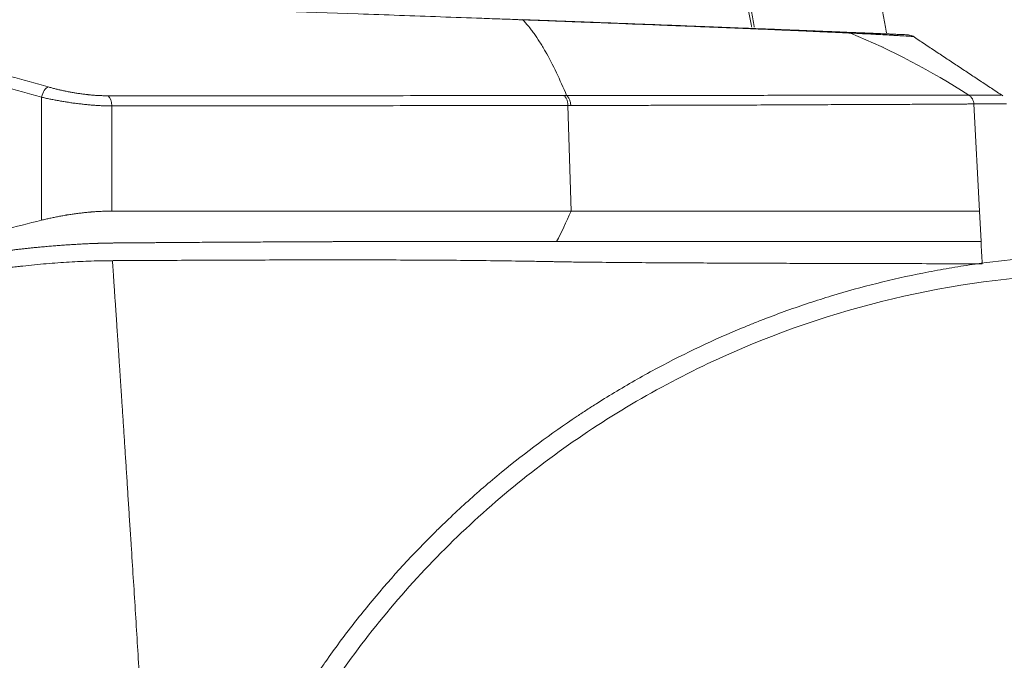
# Model space of a CAD drawing. Header units: millimetres. Extents: x 0 to 594, y 0 to 420.
# Tile 646 of 656: x 530 to 543, y 146 to 154. Entities that reach past the tile are written whole.
import ezdxf

# ---------------------------------------------------------------- set-up
doc = ezdxf.new("R2010")
doc.units = ezdxf.units.MM
doc.layers.add('1', color=7, linetype='Continuous', true_color=0xffffff)
doc.styles.add('Arial Unicode MS', font='txt')
doc.dimstyles.get("Standard").update_dxf_attribs({"dimtxt": 0.18, "dimasz": 0.18, "dimexe": 0.18, "dimexo": 0.0625, "dimgap": 0.09, "dimtad": 0, "dimtih": 1, "dimtoh": 1, "dimdec": 4, "dimzin": 0, "dimdsep": 46, "dimtxsty": 'Standard', "dimcen": 0.09, "dimadec": 0, "dimazin": 0, "dimtfac": 1, "dimtdec": 4, "dimtofl": 0, "dimtmove": 0, "dimatfit": 3, "dimfxl": 0, "dimtolj": 1, "dimtzin": 0, "dimarcsym": 0})

# ---------------------------------------------------------------- blocks, each defined once
blk = doc.blocks.new('_U6')
at = {"layer": '1', "color": 18, "lineweight": 13}
for p, q in [((446.313, 126.736), (446.313, 199.74)), ((549.313, 126.736), (549.313, 199.74)), ((446.313, 197.74), (549.313, 197.74))]:
    blk.add_line(p, q, dxfattribs=at)
at = {"layer": '1', "color": 18}
for points in [[(446.313, 197.74), (449.813, 198.678), (449.813, 196.802)], [(549.313, 197.74), (545.813, 196.802), (545.813, 198.678)]]:
    blk.add_solid(points, dxfattribs=at)
at = {"layer": '1', "color": 18, "linetype": 'Continuous', "lineweight": 13, "char_height": 2.5, "attachment_point": 7, "line_spacing_factor": 1.047437, "style": 'Arial Unicode MS'}
for s, insert in [('\\fArial Unicode MS|b0|i0;\\W1.0000;2.1', (495.643, 203.405)), ('\\fArial Unicode MS|b0|i0;\\W1.0000; DEFLATED TUBES WIDTH', (476.111, 198.362))]:
    blk.add_mtext(s, dxfattribs=dict(at, insert=insert))

msp = doc.modelspace()

# ---------------------------------------------------------------- linework, layer by layer
at = {"layer": '1', "color": 155, "linetype": 'Continuous', "lineweight": 13}
for p, q in [((541.099, 153.818), (541.097, 153.818)), ((536.951, 151.637), (536.91, 153.041)), ((542.379, 151.637), (542.305, 153.061)), ((542.379, 151.637), (542.4, 151.232))]:
    msp.add_line(p, q, dxfattribs=at)
at = {"layer": '1', "color": 155, "linetype": 'Continuous', "lineweight": 18}
for p, q in [((541.098, 153.818), (541.099, 153.818)), ((542.675, 153.18), (542.675, 153.18))]:
    msp.add_line(p, q, dxfattribs=at)
msp.add_ellipse((541.418, 153.831), major_axis=(0.006, 0.15), ratio=0.999978, start_param=5.890682, end_param=6.3152, dxfattribs=at)
at = {"layer": '1', "color": 155, "linetype": 'Continuous', "lineweight": 13}
for centre, major_axis, ratio, start_param, end_param in [((529.983, 153.144), (-0.041, -0.144), 0.460601, 3.439034, 4.78912), ((530.778, 153.027), (0, -0.15), 0.472465, 1.622759, 2.825058)]:
    msp.add_ellipse(centre, major_axis=major_axis, ratio=ratio, start_param=start_param, end_param=end_param, dxfattribs=at)
for points, knots in [([(539.368, 157.547), (539.668, 157.362), (539.959, 157.18), (540.384, 156.91), (540.523, 156.821), (540.798, 156.645), (540.934, 156.557), (541.334, 156.297), (541.592, 156.126), (542.093, 155.791), (542.335, 155.627), (542.804, 155.305), (543.031, 155.147), (543.469, 154.839), (543.892, 154.538), (544.482, 154.106), (544.847, 153.833), (545.023, 153.7)], [0, 0, 0, 0, 0.125, 0.125, 0.1875, 0.1875, 0.25, 0.25, 0.375, 0.375, 0.5, 0.5, 0.625, 0.625, 0.75, 0.875, 1, 1, 1, 1]), ([(536.893, 153.173), (536.848, 153.28), (536.754, 153.493), (536.634, 153.723), (536.534, 153.888), (536.472, 153.981), (536.428, 154.041), (536.406, 154.069), (536.394, 154.085), (536.363, 154.123), (536.335, 154.154), (536.311, 154.18)], [0, 0, 0, 0, 0.231754, 0.488686, 0.617152, 0.745618, 0.809851, 0.841967, 0.858025, 0.874084, 1, 1, 1, 1]), ([(540.615, 154.015), (540.623, 154.014), (540.632, 154.013), (540.649, 154.009), (540.657, 154.007), (540.665, 154.003)], [0, 0, 0, 0, 0.5, 0.5, 1, 1, 1, 1]), ([(527.978, 153.791), (528.146, 153.755), (528.314, 153.718), (528.651, 153.64), (528.819, 153.6), (529.157, 153.516), (529.326, 153.473), (529.664, 153.383), (529.834, 153.336), (530.003, 153.287)], [0, 0, 0, 0, 0.25, 0.25, 0.5, 0.5, 0.75, 0.75, 1, 1, 1, 1]), ([(527.889, 153.653), (528.057, 153.617), (528.225, 153.58), (528.562, 153.503), (528.73, 153.462), (529.068, 153.379), (529.237, 153.336), (529.575, 153.246), (529.745, 153.2), (529.914, 153.152)], [0, 0, 0, 0, 0.25, 0.25, 0.5, 0.5, 0.75, 0.75, 1, 1, 1, 1]), ([(530.003, 153.287), (530.018, 153.283), (530.049, 153.275), (530.096, 153.263), (530.144, 153.251), (530.176, 153.244), (530.209, 153.236), (530.226, 153.233), (530.251, 153.228), (530.26, 153.226), (530.273, 153.224), (530.277, 153.223), (530.286, 153.221), (530.29, 153.22), (530.311, 153.216), (530.346, 153.21), (530.397, 153.202), (530.449, 153.195), (530.484, 153.19), (530.51, 153.187), (530.523, 153.186), (530.536, 153.184), (530.544, 153.184), (530.549, 153.183), (530.57, 153.181), (530.605, 153.178), (530.655, 153.174), (530.704, 153.172), (530.736, 153.171), (530.768, 153.17), (530.784, 153.17), (530.8, 153.17)], [0, 0, 0, 0, 0.0625, 0.125, 0.1875, 0.25, 0.25, 0.3125, 0.3125, 0.34375, 0.34375, 0.359375, 0.359375, 0.375, 0.375, 0.4375, 0.5, 0.5625, 0.625, 0.625, 0.65625, 0.671875, 0.671875, 0.6875, 0.6875, 0.75, 0.8125, 0.875, 0.9375, 0.9375, 1, 1, 1, 1]), ([(529.915, 151.516), (529.915, 151.802), (529.915, 152.087), (529.915, 152.633), (529.914, 152.892), (529.914, 153.152)], [0, 0, 0, 0, 0.524119, 0.524119, 1, 1, 1, 1]), ([(529.914, 153.152), (529.932, 153.148), (529.968, 153.139), (530.023, 153.127), (530.08, 153.116), (530.118, 153.109), (530.157, 153.102), (530.177, 153.098), (530.207, 153.093), (530.217, 153.092), (530.232, 153.089), (530.237, 153.088), (530.247, 153.087), (530.272, 153.083), (530.317, 153.076), (530.378, 153.068), (530.439, 153.061), (530.479, 153.056), (530.51, 153.053), (530.525, 153.052), (530.54, 153.05), (530.548, 153.05), (530.55, 153.049), (530.555, 153.049), (530.578, 153.047), (530.621, 153.044), (530.679, 153.04), (530.737, 153.037), (530.775, 153.036), (530.812, 153.035), (530.83, 153.035), (530.849, 153.035)], [0, 0, 0, 0, 0.0625, 0.125, 0.1875, 0.25, 0.25, 0.3125, 0.3125, 0.34375, 0.34375, 0.359375, 0.359375, 0.375, 0.4375, 0.5, 0.5625, 0.625, 0.625, 0.65625, 0.671875, 0.671875, 0.679688, 0.679688, 0.6875, 0.75, 0.8125, 0.875, 0.9375, 0.9375, 1, 1, 1, 1]), ([(530.8, 153.17), (531.32, 153.17), (531.836, 153.17), (532.861, 153.171), (533.369, 153.171), (534.379, 153.171), (534.88, 153.172), (535.874, 153.172), (536.367, 153.172), (536.856, 153.173)], [0, 0, 0, 0, 0.25, 0.25, 0.5, 0.5, 0.75, 0.75, 1, 1, 1, 1]), ([(536.91, 153.041), (536.91, 153.048), (536.909, 153.055), (536.908, 153.069), (536.907, 153.076), (536.904, 153.09), (536.903, 153.096), (536.899, 153.109), (536.897, 153.115), (536.892, 153.127), (536.889, 153.132), (536.884, 153.142), (536.881, 153.147), (536.874, 153.156), (536.871, 153.16), (536.864, 153.167), (536.86, 153.17), (536.856, 153.173)], [0, 0, 0, 0, 0.125, 0.125, 0.25, 0.25, 0.375, 0.375, 0.5, 0.5, 0.625, 0.625, 0.75, 0.75, 0.875, 0.875, 1, 1, 1, 1]), ([(536.893, 153.173), (536.904, 153.173), (536.916, 153.173), (536.939, 153.173), (536.973, 153.173), (537.053, 153.173), (537.121, 153.173), (537.256, 153.173), (537.435, 153.173), (537.632, 153.174), (537.74, 153.174), (537.773, 153.174), (537.783, 153.174), (537.805, 153.174), (537.858, 153.174), (537.912, 153.174), (538.123, 153.174), (538.288, 153.174), (538.608, 153.175), (538.764, 153.175), (539.066, 153.176), (539.213, 153.176), (539.498, 153.176), (539.636, 153.176), (539.904, 153.177), (540.033, 153.177), (540.22, 153.177), (540.312, 153.177), (540.417, 153.177), (540.468, 153.177), (540.49, 153.178), (540.504, 153.178), (540.512, 153.178), (540.635, 153.178), (540.745, 153.178), (540.903, 153.178), (540.954, 153.178), (541.029, 153.178), (541.06, 153.178), (541.09, 153.178), (541.102, 153.178), (541.109, 153.178), (541.126, 153.178), (541.138, 153.178), (541.245, 153.178), (541.333, 153.179), (541.5, 153.179), (541.577, 153.179), (541.72, 153.179), (541.786, 153.179), (541.907, 153.179), (541.962, 153.179), (542.06, 153.179), (542.104, 153.179), (542.151, 153.179), (542.16, 153.179), (542.171, 153.179), (542.173, 153.179), (542.177, 153.179), (542.183, 153.179), (542.189, 153.179), (542.209, 153.179), (542.223, 153.179), (542.236, 153.179)], [0, 0, 0, 0, 0.003906, 0.003906, 0.007813, 0.015625, 0.03125, 0.03125, 0.0625, 0.09375, 0.101563, 0.101563, 0.105469, 0.105469, 0.109375, 0.125, 0.125, 0.1875, 0.1875, 0.25, 0.25, 0.3125, 0.3125, 0.375, 0.375, 0.4375, 0.4375, 0.46875, 0.484375, 0.492188, 0.496094, 0.496094, 0.5, 0.5, 0.5625, 0.5625, 0.59375, 0.59375, 0.609375, 0.613281, 0.613281, 0.617188, 0.617188, 0.625, 0.625, 0.6875, 0.6875, 0.75, 0.75, 0.8125, 0.8125, 0.875, 0.875, 0.9375, 0.9375, 0.953125, 0.953125, 0.957031, 0.957031, 0.960938, 0.96875, 0.96875, 1, 1, 1, 1]), ([(536.893, 153.173), (536.897, 153.17), (536.9, 153.167), (536.907, 153.16), (536.911, 153.156), (536.917, 153.147), (536.92, 153.142), (536.926, 153.132), (536.928, 153.127), (536.933, 153.115), (536.935, 153.109), (536.939, 153.096), (536.941, 153.09), (536.944, 153.076), (536.945, 153.069), (536.946, 153.055), (536.947, 153.048), (536.947, 153.041)], [0, 0, 0, 0, 0.125, 0.125, 0.25, 0.25, 0.375, 0.375, 0.5, 0.5, 0.625, 0.625, 0.75, 0.75, 0.875, 0.875, 1, 1, 1, 1]), ([(542.305, 153.061), (542.304, 153.073), (542.302, 153.084), (542.295, 153.107), (542.291, 153.118), (542.279, 153.139), (542.272, 153.148), (542.255, 153.165), (542.246, 153.173), (542.236, 153.179)], [0, 0, 0, 0, 0.25, 0.25, 0.5, 0.5, 0.75, 0.75, 1, 1, 1, 1]), ([(530.848, 151.637), (530.848, 151.883), (530.848, 152.128), (530.849, 152.594), (530.849, 152.814), (530.849, 153.035)], [0, 0, 0, 0, 0.526511, 0.526511, 1, 1, 1, 1]), ([(530.849, 153.035), (531.369, 153.035), (531.886, 153.036), (532.912, 153.037), (533.93, 153.038), (534.932, 153.039), (535.927, 153.04), (536.42, 153.04), (536.91, 153.041)], [0, 0, 0, 0, 0.25, 0.25, 0.5, 0.75, 0.75, 1, 1, 1, 1]), ([(536.947, 153.041), (537.132, 153.041), (537.313, 153.041), (537.58, 153.042), (537.668, 153.042), (537.776, 153.043), (537.798, 153.043), (537.831, 153.043), (537.841, 153.043), (537.863, 153.043), (537.917, 153.043), (537.97, 153.043), (538.183, 153.044), (538.348, 153.044), (538.669, 153.045), (538.826, 153.046), (539.129, 153.047), (539.277, 153.047), (539.563, 153.048), (539.701, 153.049), (539.969, 153.05), (540.099, 153.05), (540.287, 153.051), (540.348, 153.052), (540.438, 153.052), (540.483, 153.052), (540.535, 153.052), (540.557, 153.052), (540.571, 153.053), (540.578, 153.053), (540.702, 153.053), (540.812, 153.054), (540.97, 153.054), (541.022, 153.055), (541.097, 153.055), (541.128, 153.055), (541.158, 153.055), (541.17, 153.055), (541.176, 153.055), (541.194, 153.055), (541.206, 153.055), (541.312, 153.056), (541.401, 153.056), (541.567, 153.057), (541.645, 153.058), (541.788, 153.059), (541.854, 153.059), (541.975, 153.059), (542.03, 153.06), (542.128, 153.06), (542.172, 153.06), (542.219, 153.061), (542.228, 153.061), (542.239, 153.061), (542.241, 153.061), (542.245, 153.061), (542.251, 153.061), (542.274, 153.061), (542.292, 153.061), (542.305, 153.061)], [0, 0, 0, 0, 0.0625, 0.0625, 0.09375, 0.09375, 0.101562, 0.101562, 0.105469, 0.105469, 0.109375, 0.125, 0.125, 0.1875, 0.1875, 0.25, 0.25, 0.3125, 0.3125, 0.375, 0.375, 0.4375, 0.4375, 0.46875, 0.46875, 0.484375, 0.492188, 0.496094, 0.496094, 0.5, 0.5, 0.5625, 0.5625, 0.59375, 0.59375, 0.609375, 0.613281, 0.613281, 0.617188, 0.617188, 0.625, 0.625, 0.6875, 0.6875, 0.75, 0.75, 0.8125, 0.8125, 0.875, 0.875, 0.9375, 0.9375, 0.953125, 0.953125, 0.957031, 0.957031, 0.960938, 0.96875, 1, 1, 1, 1]), ([(542.305, 153.061), (542.377, 153.061), (542.44, 153.061), (542.521, 153.062), (542.546, 153.062), (542.58, 153.062), (542.596, 153.062), (542.611, 153.062), (542.621, 153.062), (542.625, 153.062), (542.666, 153.063), (542.693, 153.063), (542.729, 153.064), (542.738, 153.065), (542.738, 153.065)], [0, 0, 0, 0, 0.25, 0.25, 0.375, 0.375, 0.4375, 0.46875, 0.46875, 0.5, 0.5, 0.75, 0.75, 1, 1, 1, 1]), ([(530.857, 150.978), (530.834, 150.978), (530.811, 150.978), (530.765, 150.978), (530.742, 150.977), (530.672, 150.976), (530.624, 150.975), (530.528, 150.971), (530.48, 150.969), (530.381, 150.965), (530.332, 150.962), (530.232, 150.956), (530.182, 150.953), (530.08, 150.946), (530.029, 150.942), (529.926, 150.933), (529.874, 150.928), (529.77, 150.918), (529.717, 150.913), (529.665, 150.907), (529.665, 150.907), (529.665, 150.907), (529.664, 150.907), (529.664, 150.907), (529.664, 150.907), (529.663, 150.907), (529.662, 150.907), (529.658, 150.906), (529.652, 150.906), (529.64, 150.904), (529.615, 150.902), (529.594, 150.899), (529.553, 150.894), (529.525, 150.891), (529.443, 150.881), (529.389, 150.874), (529.284, 150.86), (529.232, 150.853), (529.131, 150.839), (529.082, 150.831), (528.986, 150.816), (528.939, 150.808), (528.847, 150.793), (528.802, 150.785), (528.715, 150.769), (528.673, 150.761), (528.591, 150.745), (528.551, 150.737), (528.512, 150.729)], [0, 0, 0, 0, 0.03125, 0.03125, 0.0625, 0.0625, 0.125, 0.125, 0.1875, 0.1875, 0.25, 0.25, 0.3125, 0.3125, 0.375, 0.375, 0.4375, 0.4375, 0.5, 0.5, 0.500031, 0.500031, 0.500061, 0.500122, 0.500244, 0.500488, 0.500977, 0.501953, 0.503906, 0.507812, 0.515625, 0.53125, 0.53125, 0.5625, 0.5625, 0.625, 0.625, 0.6875, 0.6875, 0.75, 0.75, 0.8125, 0.8125, 0.875, 0.875, 0.9375, 0.9375, 1, 1, 1, 1]), ([(531.529, 140.248), (531.524, 140.346), (531.51, 140.569), (531.49, 140.918), (531.467, 141.297), (531.445, 141.677), (531.422, 142.059), (531.399, 142.441), (531.375, 142.845), (531.349, 143.27), (531.322, 143.714), (531.295, 144.155), (531.268, 144.595), (531.241, 145.033), (531.214, 145.47), (531.187, 145.904), (531.16, 146.336), (531.133, 146.767), (531.112, 147.095), (531.097, 147.323), (531.089, 147.449), (531.081, 147.574), (531.073, 147.697), (531.065, 147.818), (531.058, 147.938), (531.05, 148.057), (531.043, 148.174), (531.035, 148.289), (531.028, 148.403), (531.02, 148.516), (531.013, 148.627), (531.006, 148.736), (530.999, 148.844), (530.992, 148.951), (530.985, 149.056), (530.98, 149.135), (530.976, 149.191), (530.974, 149.222), (530.972, 149.254), (530.97, 149.287), (530.968, 149.32), (530.966, 149.353), (530.963, 149.386), (530.961, 149.421), (530.959, 149.455), (530.957, 149.49), (530.954, 149.525), (530.952, 149.561), (530.949, 149.597), (530.947, 149.634), (530.945, 149.671), (530.942, 149.709), (530.94, 149.746), (530.937, 149.785), (530.935, 149.824), (530.932, 149.863), (530.929, 149.902), (530.927, 149.942), (530.924, 149.983), (530.921, 150.024), (530.918, 150.065), (530.916, 150.107), (530.913, 150.149), (530.91, 150.191), (530.907, 150.234), (530.904, 150.278), (530.901, 150.321), (530.898, 150.366), (530.895, 150.41), (530.892, 150.455), (530.889, 150.501), (530.886, 150.547), (530.883, 150.593), (530.88, 150.64), (530.876, 150.687), (530.873, 150.734), (530.87, 150.782), (530.867, 150.831), (530.863, 150.88), (530.86, 150.929), (530.858, 150.962), (530.857, 150.978)], [0, 0, 0, 0, 0.026717, 0.061394, 0.096221, 0.131198, 0.166325, 0.201604, 0.237033, 0.27822, 0.319283, 0.360223, 0.401041, 0.441738, 0.482315, 0.522773, 0.56311, 0.603326, 0.643421, 0.655379, 0.667199, 0.678881, 0.690424, 0.70183, 0.713098, 0.724227, 0.735219, 0.746072, 0.756788, 0.767365, 0.777804, 0.788105, 0.798268, 0.808293, 0.81818, 0.827928, 0.830863, 0.833838, 0.836854, 0.83991, 0.843006, 0.846143, 0.84932, 0.852538, 0.855795, 0.859093, 0.862432, 0.865811, 0.86923, 0.87269, 0.87619, 0.87973, 0.883311, 0.886932, 0.890594, 0.894296, 0.898038, 0.901821, 0.905644, 0.909508, 0.913412, 0.917356, 0.921341, 0.925367, 0.929432, 0.933539, 0.937686, 0.941873, 0.946101, 0.950369, 0.954678, 0.959028, 0.963418, 0.967848, 0.972319, 0.976831, 0.981384, 0.985977, 0.99061, 0.995285, 1, 1, 1, 1])]:
    msp.add_open_spline(points, degree=3, knots=knots, dxfattribs=at)
at = {"layer": '1', "color": 155, "linetype": 'Continuous', "lineweight": 18}
for points, knots in [([(546.029, 153.409), (545.887, 153.513), (545.626, 153.703), (545.22, 153.993), (544.787, 154.298), (544.275, 154.653), (543.675, 155.061), (542.976, 155.525), (542.244, 156.001), (541.728, 156.326), (541.49, 156.474)], [0, 0, 0, 0, 0.112323, 0.203433, 0.307312, 0.425571, 0.558238, 0.705356, 0.866984, 1, 1, 1, 1]), ([(539.387, 154.081), (539.387, 154.085), (539.374, 154.157), (539.348, 154.293), (539.309, 154.48), (539.269, 154.657), (539.229, 154.823), (539.187, 154.978), (539.145, 155.123), (539.102, 155.257), (539.071, 155.344), (539.054, 155.387), (539.051, 155.397), (539.049, 155.402), (539.043, 155.416), (539.032, 155.444), (539.021, 155.471), (538.998, 155.524), (538.968, 155.59), (538.923, 155.677), (538.877, 155.751), (538.831, 155.814), (538.784, 155.865), (538.737, 155.904), (538.69, 155.93), (538.658, 155.94), (538.634, 155.944), (538.622, 155.945), (538.61, 155.946), (538.604, 155.945), (538.602, 155.945), (538.598, 155.945), (538.596, 155.945), (538.577, 155.943), (538.545, 155.937), (538.497, 155.914), (538.449, 155.879), (538.4, 155.832), (538.368, 155.792), (538.344, 155.759), (538.332, 155.742), (538.32, 155.723), (538.314, 155.714), (538.312, 155.711), (538.308, 155.704), (538.306, 155.701), (538.288, 155.672), (538.256, 155.616), (538.209, 155.521), (538.162, 155.414), (538.116, 155.296), (538.071, 155.166), (538.026, 155.025), (537.996, 154.924), (537.981, 154.872)], [0, 0, 0, 0, 0.001916, 0.034112, 0.066308, 0.098504, 0.130701, 0.162897, 0.195093, 0.22729, 0.259486, 0.26351, 0.26351, 0.267535, 0.267535, 0.275584, 0.291682, 0.291682, 0.323878, 0.356075, 0.388271, 0.420467, 0.452663, 0.48486, 0.517056, 0.549252, 0.549252, 0.56535, 0.573399, 0.573399, 0.577424, 0.577424, 0.581449, 0.581449, 0.613645, 0.645841, 0.678037, 0.710234, 0.74243, 0.74243, 0.758528, 0.766577, 0.766577, 0.770602, 0.770602, 0.774626, 0.774626, 0.806822, 0.839019, 0.871215, 0.903411, 0.935607, 0.967804, 1, 1, 1, 1]), ([(541.143, 154.006), (541.131, 154.073), (541.107, 154.203), (541.07, 154.387), (541.033, 154.562), (540.994, 154.727), (540.955, 154.883), (540.915, 155.028), (540.874, 155.163), (540.847, 155.247), (540.826, 155.307), (540.815, 155.337), (540.803, 155.37), (540.798, 155.384), (540.794, 155.394), (540.792, 155.398), (540.776, 155.439), (540.748, 155.509), (540.704, 155.602), (540.661, 155.684), (540.616, 155.755), (540.572, 155.815), (540.527, 155.864), (540.482, 155.901), (540.437, 155.928), (540.393, 155.942), (540.365, 155.945), (540.352, 155.945)], [0, 0, 0, 0, 0.053046, 0.106092, 0.159139, 0.212185, 0.265231, 0.318277, 0.371323, 0.424369, 0.424369, 0.450893, 0.464154, 0.470785, 0.470785, 0.477416, 0.477416, 0.530462, 0.583508, 0.636554, 0.6896, 0.742646, 0.795693, 0.848739, 0.901785, 0.954831, 1, 1, 1, 1]), ([(539.353, 154.083), (539.352, 154.088), (539.339, 154.154), (539.314, 154.279), (539.277, 154.45), (539.239, 154.613), (539.213, 154.715), (539.198, 154.77), (539.196, 154.777), (539.193, 154.789), (539.188, 154.807), (539.177, 154.849), (539.167, 154.884), (539.147, 154.953), (539.12, 155.042), (539.079, 155.163), (539.038, 155.274), (538.996, 155.375), (538.953, 155.465), (538.91, 155.544), (538.867, 155.613), (538.823, 155.671), (538.792, 155.705), (538.775, 155.72), (538.771, 155.724), (538.769, 155.725), (538.763, 155.73), (538.752, 155.74), (538.741, 155.748), (538.719, 155.764), (538.689, 155.78), (538.644, 155.794), (538.599, 155.797), (538.554, 155.789), (538.508, 155.77), (538.463, 155.74), (538.418, 155.699), (538.373, 155.647), (538.339, 155.599), (538.32, 155.57), (538.312, 155.558), (538.309, 155.552), (538.297, 155.533), (538.29, 155.52), (538.267, 155.48), (538.238, 155.424), (538.193, 155.328), (538.149, 155.222), (538.106, 155.107), (538.063, 154.981), (538.035, 154.89), (538.021, 154.843)], [0, 0, 0, 0, 0.002478, 0.034656, 0.066834, 0.099012, 0.13119, 0.13119, 0.135213, 0.135213, 0.139235, 0.147279, 0.163368, 0.163368, 0.195547, 0.227725, 0.259903, 0.292081, 0.324259, 0.356437, 0.388615, 0.420794, 0.452972, 0.456994, 0.456994, 0.461016, 0.461016, 0.469061, 0.48515, 0.48515, 0.517328, 0.549506, 0.581684, 0.613862, 0.64604, 0.678219, 0.710397, 0.742575, 0.774753, 0.782798, 0.782798, 0.790842, 0.790842, 0.806931, 0.806931, 0.839109, 0.871287, 0.903466, 0.935644, 0.967822, 1, 1, 1, 1]), ([(536.311, 154.18), (536.305, 154.18), (536.299, 154.18), (536.288, 154.181), (536.271, 154.181), (536.231, 154.183), (536.152, 154.186), (535.992, 154.192), (535.674, 154.203), (535.036, 154.226), (534.489, 154.246), (533.392, 154.284), (532.66, 154.308), (531.191, 154.356), (530.454, 154.379), (529.624, 154.404), (529.531, 154.407), (529.347, 154.413), (529.07, 154.421), (528.423, 154.44), (527.868, 154.456), (526.757, 154.487), (526.015, 154.508), (524.528, 154.546), (523.783, 154.565), (521.545, 154.618), (520.048, 154.651), (517.795, 154.695), (517.042, 154.709), (516.1, 154.725), (515.912, 154.729), (515.629, 154.734), (515.535, 154.735), (515.346, 154.738), (514.874, 154.746), (514.402, 154.753), (513.27, 154.771), (512.514, 154.781), (511.001, 154.801), (509.488, 154.819), (507.214, 154.842), (504.937, 154.86), (503.417, 154.868), (501.896, 154.875), (501.135, 154.878), (500.374, 154.879)], [0, 0, 0, 0, 0.000488, 0.000488, 0.000977, 0.001953, 0.003906, 0.007813, 0.015625, 0.03125, 0.0625, 0.0625, 0.125, 0.125, 0.1875, 0.1875, 0.195313, 0.195313, 0.203125, 0.21875, 0.25, 0.25, 0.3125, 0.3125, 0.375, 0.375, 0.5, 0.5, 0.5625, 0.5625, 0.578125, 0.578125, 0.585937, 0.585937, 0.59375, 0.625, 0.625, 0.6875, 0.6875, 0.75, 0.8125, 0.875, 0.9375, 0.9375, 1, 1, 1, 1]), ([(536.304, 154.182), (536.373, 154.179), (536.509, 154.174), (536.71, 154.167), (536.907, 154.159), (537.101, 154.152), (537.292, 154.145), (537.479, 154.138), (537.663, 154.131), (537.783, 154.126), (537.903, 154.122), (538.021, 154.117), (538.137, 154.113), (538.223, 154.11), (538.258, 154.108), (538.294, 154.107), (538.308, 154.106), (538.315, 154.106), (538.336, 154.105), (538.406, 154.102), (538.53, 154.098), (538.69, 154.091), (538.845, 154.085), (538.994, 154.08), (539.089, 154.076), (539.183, 154.072), (539.276, 154.068), (539.409, 154.063), (539.536, 154.058), (539.618, 154.055), (539.677, 154.053), (539.697, 154.052), (539.726, 154.051), (539.736, 154.05), (539.755, 154.049), (539.803, 154.048), (539.885, 154.044), (539.988, 154.04), (540.053, 154.037), (540.115, 154.035), (540.175, 154.033), (540.258, 154.029), (540.334, 154.026), (540.404, 154.023), (540.467, 154.021), (540.505, 154.019), (540.532, 154.018), (540.54, 154.018), (540.553, 154.017), (540.557, 154.017), (540.565, 154.017), (540.584, 154.016), (540.602, 154.015), (540.615, 154.015)], [0, 0, 0, 0, 0.03125, 0.0625, 0.09375, 0.125, 0.15625, 0.1875, 0.21875, 0.25, 0.25, 0.28125, 0.3125, 0.3125, 0.328125, 0.332031, 0.332031, 0.335938, 0.335938, 0.34375, 0.375, 0.40625, 0.4375, 0.46875, 0.5, 0.5, 0.53125, 0.5625, 0.59375, 0.625, 0.625, 0.640625, 0.640625, 0.648437, 0.648437, 0.65625, 0.6875, 0.71875, 0.75, 0.75, 0.78125, 0.8125, 0.84375, 0.875, 0.90625, 0.9375, 0.9375, 0.953125, 0.953125, 0.960938, 0.960938, 0.96875, 1, 1, 1, 1]), ([(540.665, 154.003), (540.664, 154.004), (540.663, 154.004), (540.662, 154.004), (540.659, 154.004), (540.653, 154.004), (540.641, 154.005), (540.626, 154.005), (540.614, 154.006), (540.605, 154.006), (540.601, 154.007), (540.589, 154.007), (540.58, 154.008), (540.553, 154.009), (540.514, 154.011), (540.45, 154.014), (540.378, 154.017), (540.3, 154.02), (540.216, 154.024), (540.155, 154.027), (540.092, 154.03), (540.027, 154.033), (539.922, 154.037), (539.848, 154.04), (539.8, 154.042), (539.785, 154.043), (539.771, 154.044), (539.761, 154.044), (539.756, 154.044), (539.732, 154.045), (539.712, 154.046), (539.651, 154.049), (539.569, 154.052), (539.44, 154.058), (539.305, 154.063), (539.212, 154.067), (539.117, 154.071), (539.02, 154.075), (538.87, 154.081), (538.714, 154.087), (538.553, 154.094), (538.442, 154.098), (538.371, 154.101), (538.357, 154.102), (538.335, 154.102), (538.328, 154.103), (538.314, 154.103), (538.278, 154.105), (538.242, 154.106), (538.156, 154.11), (538.039, 154.114), (537.92, 154.119), (537.8, 154.123), (537.678, 154.128), (537.493, 154.135), (537.304, 154.143), (537.112, 154.15), (536.917, 154.157), (536.719, 154.165), (536.584, 154.17), (536.482, 154.174), (536.431, 154.175), (536.371, 154.178), (536.345, 154.179), (536.328, 154.179), (536.319, 154.18), (536.311, 154.18)], [0, 0, 0, 0, 0.001953, 0.001953, 0.003906, 0.007812, 0.015625, 0.03125, 0.039062, 0.039062, 0.046875, 0.046875, 0.0625, 0.0625, 0.09375, 0.125, 0.15625, 0.1875, 0.21875, 0.25, 0.25, 0.28125, 0.3125, 0.34375, 0.34375, 0.351562, 0.355469, 0.355469, 0.359375, 0.359375, 0.375, 0.375, 0.40625, 0.4375, 0.46875, 0.5, 0.5, 0.53125, 0.5625, 0.59375, 0.625, 0.65625, 0.65625, 0.664062, 0.664062, 0.667969, 0.667969, 0.671875, 0.6875, 0.6875, 0.71875, 0.75, 0.75, 0.78125, 0.8125, 0.84375, 0.875, 0.90625, 0.9375, 0.96875, 0.96875, 0.984375, 0.992187, 0.996094, 0.996094, 1, 1, 1, 1]), ([(540.615, 154.015), (540.725, 154.01), (540.824, 154.006), (541, 153.999), (541.077, 153.996), (541.15, 153.993), (541.158, 153.992), (541.174, 153.992), (541.197, 153.991), (541.218, 153.99), (541.258, 153.988), (541.283, 153.987), (541.347, 153.985), (541.378, 153.983), (541.401, 153.982), (541.404, 153.982), (541.407, 153.982), (541.409, 153.982), (541.41, 153.982), (541.415, 153.982), (541.418, 153.982), (541.422, 153.981), (541.423, 153.981), (541.424, 153.981)], [0, 0, 0, 0, 0.212213, 0.212213, 0.424426, 0.424426, 0.450952, 0.450952, 0.477479, 0.530532, 0.530532, 0.636639, 0.636639, 0.848851, 0.848851, 0.875378, 0.888641, 0.888641, 0.901905, 0.901905, 0.954958, 0.954958, 1, 1, 1, 1]), ([(541.499, 153.958), (541.498, 153.958), (541.496, 153.958), (541.492, 153.958), (541.489, 153.958), (541.484, 153.959), (541.483, 153.959), (541.481, 153.959), (541.478, 153.959), (541.474, 153.959), (541.45, 153.961), (541.418, 153.963), (541.352, 153.967), (541.327, 153.969), (541.285, 153.971), (541.263, 153.972), (541.239, 153.974), (541.223, 153.974), (541.215, 153.975), (541.139, 153.979), (541.06, 153.983), (540.925, 153.99), (540.877, 153.993), (540.801, 153.997), (540.762, 153.999), (540.714, 154.001), (540.69, 154.002), (540.677, 154.003), (540.671, 154.003), (540.668, 154.003), (540.667, 154.003), (540.666, 154.003), (540.666, 154.003), (540.665, 154.003), (540.665, 154.003), (540.665, 154.003)], [0, 0, 0, 0, 0.045068, 0.045068, 0.098119, 0.098119, 0.111382, 0.111382, 0.124645, 0.151171, 0.151171, 0.363378, 0.363378, 0.469482, 0.469482, 0.522534, 0.54906, 0.54906, 0.575586, 0.575586, 0.787793, 0.787793, 0.893896, 0.893896, 0.946948, 0.973474, 0.986737, 0.993369, 0.996684, 0.998342, 0.999171, 0.999586, 0.999793, 0.999793, 1, 1, 1, 1]), ([(540.733, 154.01), (540.765, 154.009), (540.794, 154.007), (540.824, 154.006), (540.828, 154.006), (540.834, 154.006), (540.836, 154.006), (540.839, 154.006), (540.849, 154.005), (540.858, 154.005), (540.879, 154.004), (540.892, 154.003), (540.928, 154.002), (540.948, 154.001), (540.981, 154), (540.994, 153.999), (541.003, 153.999)], [0, 0, 0, 0, 0.219614, 0.219614, 0.25213, 0.25213, 0.268388, 0.268388, 0.284646, 0.349678, 0.349678, 0.479742, 0.479742, 0.739871, 0.739871, 1, 1, 1, 1]), ([(541.255, 153.988), (541.255, 153.988), (541.255, 153.988), (541.256, 153.988), (541.257, 153.988), (541.257, 153.988), (541.256, 153.988), (541.25, 153.989), (541.23, 153.989), (541.212, 153.99), (541.187, 153.991)], [0, 0, 0, 0, 0.03285, 0.03285, 0.118242, 0.118242, 0.203634, 0.545202, 0.545202, 1, 1, 1, 1]), ([(542.236, 153.179), (542.309, 153.179), (542.372, 153.179), (542.454, 153.179), (542.491, 153.179), (542.529, 153.179), (542.544, 153.179), (542.554, 153.179), (542.558, 153.179), (542.6, 153.18), (542.627, 153.18), (542.653, 153.18), (542.658, 153.18), (542.663, 153.18)], [0, 0, 0, 0, 0.297398, 0.297398, 0.446097, 0.520446, 0.557621, 0.557621, 0.594796, 0.594796, 0.892193, 0.892193, 1, 1, 1, 1]), ([(529.915, 151.516), (529.933, 151.52), (529.97, 151.529), (530.025, 151.542), (530.082, 151.554), (530.14, 151.565), (530.179, 151.573), (530.209, 151.578), (530.219, 151.58), (530.234, 151.582), (530.239, 151.583), (530.249, 151.585), (530.274, 151.589), (530.319, 151.596), (530.38, 151.604), (530.44, 151.612), (530.48, 151.616), (530.521, 151.62), (530.541, 151.622), (530.566, 151.624), (530.571, 151.625), (530.581, 151.626), (530.586, 151.626), (530.601, 151.627), (530.611, 151.628), (530.641, 151.63), (530.68, 151.633), (530.737, 151.635), (530.794, 151.637), (530.83, 151.637), (530.848, 151.637)], [0, 0, 0, 0, 0.0625, 0.125, 0.1875, 0.25, 0.3125, 0.3125, 0.34375, 0.34375, 0.359375, 0.359375, 0.375, 0.4375, 0.5, 0.5625, 0.625, 0.625, 0.6875, 0.6875, 0.703125, 0.703125, 0.71875, 0.71875, 0.75, 0.75, 0.8125, 0.875, 0.9375, 1, 1, 1, 1]), ([(530.848, 151.637), (531.896, 151.637), (532.929, 151.637), (534.964, 151.637), (535.966, 151.637), (536.951, 151.637)], [0, 0, 0, 0, 0.5, 0.5, 1, 1, 1, 1]), ([(536.951, 151.637), (537.137, 151.637), (537.32, 151.637), (537.678, 151.637), (537.854, 151.637), (538.197, 151.637), (538.364, 151.637), (538.691, 151.637), (538.85, 151.637), (539.16, 151.637), (539.311, 151.637), (539.603, 151.637), (539.744, 151.637), (540.017, 151.637), (540.149, 151.637), (540.403, 151.637), (540.525, 151.637), (540.758, 151.637), (540.869, 151.637), (541.082, 151.637), (541.183, 151.637), (541.373, 151.637), (541.463, 151.637), (541.632, 151.637), (541.71, 151.637), (541.856, 151.637), (541.924, 151.637), (542.046, 151.637), (542.102, 151.637), (542.201, 151.637), (542.245, 151.637), (542.321, 151.637), (542.353, 151.637), (542.379, 151.637)], [0, 0, 0, 0, 0.0625, 0.0625, 0.125, 0.125, 0.1875, 0.1875, 0.25, 0.25, 0.3125, 0.3125, 0.375, 0.375, 0.4375, 0.4375, 0.5, 0.5, 0.5625, 0.5625, 0.625, 0.625, 0.6875, 0.6875, 0.75, 0.75, 0.8125, 0.8125, 0.875, 0.875, 0.9375, 0.9375, 1, 1, 1, 1]), ([(527.865, 151.047), (528.035, 151.082), (528.204, 151.118), (528.417, 151.164), (528.459, 151.173), (528.545, 151.192), (528.673, 151.22), (528.801, 151.249), (529.057, 151.307), (529.228, 151.347), (529.571, 151.43), (529.743, 151.472), (529.915, 151.516)], [0, 0, 0, 0, 0.25, 0.25, 0.3125, 0.3125, 0.375, 0.5, 0.5, 0.75, 0.75, 1, 1, 1, 1]), ([(525.701, 150.425), (525.709, 150.426), (525.725, 150.429), (525.749, 150.433), (525.773, 150.438), (525.797, 150.442), (525.821, 150.446), (525.845, 150.45), (525.869, 150.455), (525.893, 150.459), (525.916, 150.463), (525.94, 150.467), (525.964, 150.472), (525.987, 150.476), (526.011, 150.48), (526.034, 150.484), (526.091, 150.494), (526.18, 150.51), (526.304, 150.533), (526.43, 150.556), (526.557, 150.579), (526.684, 150.603), (526.811, 150.627), (526.94, 150.651), (527.046, 150.671), (527.131, 150.687), (527.192, 150.699), (527.255, 150.711), (527.32, 150.723), (527.386, 150.736), (527.454, 150.749), (527.524, 150.763), (527.581, 150.774), (527.627, 150.783), (527.659, 150.79), (527.692, 150.796), (527.725, 150.802), (527.758, 150.809), (527.791, 150.816), (527.824, 150.822), (527.857, 150.829), (527.891, 150.836), (527.925, 150.842), (527.959, 150.849), (527.993, 150.856), (528.027, 150.863), (528.061, 150.87), (528.096, 150.877), (528.125, 150.883), (528.15, 150.888), (528.171, 150.892), (528.19, 150.896), (528.21, 150.9), (528.229, 150.904), (528.247, 150.907), (528.267, 150.911), (528.286, 150.915), (528.306, 150.919), (528.324, 150.923), (528.341, 150.926), (528.356, 150.929), (528.369, 150.932), (528.382, 150.935), (528.393, 150.937), (528.407, 150.94), (528.424, 150.943), (528.445, 150.948), (528.465, 150.952), (528.485, 150.956), (528.505, 150.959), (528.524, 150.963), (528.552, 150.969), (528.59, 150.976), (528.639, 150.985), (528.704, 150.997), (528.786, 151.011), (528.887, 151.028), (529.006, 151.048), (529.145, 151.069), (529.286, 151.089), (529.411, 151.105), (529.501, 151.116), (529.573, 151.125), (529.628, 151.131), (529.682, 151.137), (529.736, 151.143), (529.79, 151.149), (529.844, 151.154), (529.898, 151.159), (529.947, 151.164), (529.99, 151.167), (530.029, 151.171), (530.067, 151.174), (530.105, 151.177), (530.143, 151.18), (530.181, 151.183), (530.219, 151.185), (530.256, 151.188), (530.294, 151.19), (530.331, 151.193), (530.368, 151.195), (530.405, 151.197), (530.442, 151.199), (530.479, 151.201), (530.516, 151.203), (530.552, 151.204), (530.58, 151.206), (530.6, 151.206), (530.611, 151.207), (530.623, 151.207), (530.634, 151.208), (530.645, 151.208), (530.656, 151.208), (530.667, 151.209), (530.678, 151.209), (530.689, 151.209), (530.699, 151.21), (530.71, 151.21), (530.721, 151.21), (530.731, 151.211), (530.743, 151.211), (530.757, 151.211), (530.772, 151.212), (530.787, 151.212), (530.804, 151.212), (530.82, 151.213), (530.837, 151.213), (530.855, 151.213), (530.873, 151.213), (530.888, 151.214), (530.902, 151.214), (530.913, 151.214), (530.924, 151.214), (530.935, 151.214), (530.947, 151.214), (530.959, 151.214), (530.971, 151.214), (530.984, 151.214), (530.997, 151.215), (531.01, 151.215), (531.024, 151.215), (531.041, 151.215), (531.062, 151.215), (531.086, 151.215), (531.11, 151.215), (531.135, 151.215), (531.159, 151.216), (531.199, 151.216), (531.256, 151.216), (531.328, 151.217), (531.401, 151.217), (531.473, 151.218), (531.545, 151.218), (531.618, 151.219), (531.69, 151.219), (531.786, 151.22), (531.906, 151.221), (532.049, 151.222), (532.192, 151.223), (532.39, 151.224), (532.636, 151.225), (532.927, 151.227), (533.199, 151.228), (533.383, 151.229), (533.483, 151.229), (533.505, 151.23), (533.527, 151.23), (533.549, 151.23), (533.571, 151.23), (533.593, 151.23), (533.615, 151.23), (533.637, 151.23), (533.659, 151.23), (533.68, 151.23), (533.702, 151.23), (533.724, 151.23), (533.745, 151.23), (533.767, 151.23), (533.788, 151.231), (533.81, 151.231), (533.831, 151.231), (533.853, 151.231), (533.874, 151.231), (533.895, 151.231), (533.916, 151.231), (533.937, 151.231), (533.958, 151.231), (533.979, 151.231), (534, 151.231), (534.021, 151.231), (534.042, 151.231), (534.063, 151.231), (534.083, 151.231), (534.104, 151.231), (534.124, 151.231), (534.145, 151.231), (534.165, 151.231), (534.186, 151.231), (534.206, 151.231), (534.226, 151.232), (534.247, 151.232), (534.267, 151.232), (534.287, 151.232), (534.307, 151.232), (534.327, 151.232), (534.347, 151.232), (534.367, 151.232), (534.387, 151.232), (534.407, 151.232), (534.426, 151.232), (534.446, 151.232), (534.466, 151.232), (534.485, 151.232), (534.505, 151.232), (534.524, 151.232), (534.544, 151.232), (534.556, 151.232), (534.563, 151.232)], [0, 0, 0, 0, 0.003156, 0.006301, 0.009435, 0.012559, 0.015673, 0.018776, 0.021869, 0.024952, 0.028024, 0.031086, 0.034137, 0.037178, 0.040209, 0.04323, 0.04624, 0.061825, 0.077604, 0.093576, 0.109737, 0.12541, 0.141236, 0.157211, 0.173333, 0.18069, 0.188225, 0.195937, 0.203824, 0.211886, 0.220121, 0.228527, 0.237104, 0.241008, 0.244925, 0.248855, 0.252798, 0.256755, 0.260724, 0.264707, 0.268702, 0.272711, 0.276732, 0.280766, 0.284812, 0.288871, 0.292943, 0.297027, 0.301124, 0.303545, 0.305923, 0.308258, 0.310551, 0.312802, 0.31501, 0.317176, 0.319644, 0.32194, 0.324065, 0.32602, 0.327805, 0.329421, 0.330867, 0.332143, 0.333251, 0.335744, 0.338173, 0.340536, 0.342835, 0.34507, 0.34724, 0.349346, 0.354746, 0.360117, 0.365462, 0.376186, 0.386937, 0.397735, 0.413873, 0.430044, 0.440827, 0.451593, 0.457037, 0.46246, 0.467863, 0.47325, 0.478622, 0.483982, 0.489332, 0.494675, 0.498513, 0.502341, 0.506161, 0.509972, 0.513776, 0.517574, 0.521366, 0.525153, 0.528935, 0.532715, 0.536491, 0.540266, 0.54404, 0.547813, 0.551586, 0.555361, 0.559137, 0.560321, 0.5615, 0.562672, 0.563839, 0.565001, 0.566157, 0.567307, 0.568451, 0.56959, 0.570724, 0.571851, 0.572973, 0.57409, 0.575201, 0.576765, 0.578383, 0.580056, 0.581783, 0.583564, 0.5854, 0.587291, 0.589237, 0.591237, 0.592392, 0.593579, 0.594799, 0.596051, 0.597336, 0.598654, 0.600004, 0.601387, 0.602802, 0.60425, 0.605731, 0.607244, 0.609906, 0.612568, 0.615231, 0.617893, 0.620556, 0.62322, 0.631174, 0.639128, 0.647082, 0.655034, 0.662986, 0.670938, 0.678888, 0.686838, 0.702721, 0.71855, 0.734325, 0.750047, 0.784165, 0.816442, 0.84688, 0.87548, 0.877978, 0.880471, 0.882958, 0.885439, 0.887915, 0.890385, 0.892849, 0.895307, 0.89776, 0.900206, 0.902647, 0.905083, 0.907513, 0.909936, 0.912355, 0.914767, 0.917174, 0.919575, 0.92197, 0.92436, 0.926743, 0.929122, 0.931494, 0.93386, 0.936221, 0.938577, 0.940926, 0.94327, 0.945608, 0.94794, 0.950266, 0.952587, 0.954902, 0.957212, 0.959515, 0.961813, 0.964105, 0.966391, 0.968672, 0.970947, 0.973216, 0.97548, 0.977738, 0.97999, 0.982236, 0.984476, 0.986711, 0.98894, 0.991164, 0.993381, 0.995593, 0.9978, 1, 1, 1, 1]), ([(534.586, 151.232), (534.604, 151.232), (534.641, 151.232), (534.697, 151.232), (534.754, 151.232), (534.812, 151.232), (534.871, 151.232), (534.931, 151.232), (534.991, 151.232), (535.053, 151.232), (535.115, 151.232), (535.178, 151.232), (535.257, 151.232), (535.351, 151.232), (535.46, 151.232), (535.569, 151.232), (535.731, 151.232), (535.949, 151.232), (536.155, 151.232), (536.296, 151.232), (536.374, 151.232), (536.438, 151.232), (536.488, 151.232), (536.524, 151.232), (536.558, 151.232), (536.589, 151.232), (536.618, 151.232), (536.645, 151.232), (536.669, 151.232), (536.692, 151.232), (536.712, 151.232), (536.73, 151.232), (536.746, 151.232), (536.756, 151.232), (536.76, 151.232)], [0, 0, 0, 0, 0.025142, 0.05071, 0.076705, 0.103125, 0.129972, 0.157244, 0.184942, 0.213066, 0.241614, 0.270589, 0.299988, 0.350007, 0.399992, 0.44994, 0.499854, 0.624698, 0.749767, 0.785334, 0.821064, 0.856956, 0.874504, 0.891029, 0.906529, 0.921007, 0.934461, 0.946892, 0.9583, 0.968685, 0.978047, 0.986387, 0.993705, 1, 1, 1, 1]), ([(536.76, 151.232), (536.799, 151.232), (536.839, 151.232), (536.925, 151.232), (536.97, 151.232), (537.017, 151.232), (537.017, 151.232), (537.017, 151.232), (537.017, 151.232), (537.017, 151.232), (537.017, 151.232), (537.017, 151.232), (537.017, 151.232), (537.018, 151.232), (537.019, 151.232), (537.021, 151.232), (537.024, 151.232), (537.032, 151.232), (537.047, 151.232), (537.061, 151.232), (537.09, 151.232), (537.11, 151.232), (537.173, 151.232), (537.219, 151.232), (537.269, 151.232), (537.269, 151.232), (537.269, 151.232), (537.269, 151.232), (537.269, 151.232), (537.269, 151.232), (537.269, 151.232), (537.27, 151.232), (537.27, 151.232), (537.271, 151.232), (537.273, 151.232), (537.278, 151.232), (537.286, 151.232), (537.303, 151.232), (537.337, 151.232), (537.367, 151.232), (537.427, 151.232), (537.468, 151.232), (537.592, 151.232), (537.677, 151.232), (537.764, 151.232), (537.764, 151.232), (537.764, 151.232), (537.764, 151.232), (537.764, 151.232), (537.764, 151.232), (537.764, 151.232), (537.765, 151.232), (537.766, 151.232), (537.768, 151.232), (537.772, 151.232), (537.781, 151.232), (537.797, 151.232), (537.831, 151.232), (537.899, 151.232), (537.957, 151.232), (538.075, 151.232), (538.153, 151.232), (538.391, 151.232), (538.551, 151.232), (538.713, 151.232), (538.713, 151.232), (538.713, 151.232), (538.713, 151.232), (538.713, 151.232), (538.713, 151.232), (538.713, 151.232), (538.713, 151.232), (538.713, 151.232), (538.714, 151.232), (538.716, 151.232), (538.719, 151.232), (538.726, 151.232), (538.74, 151.232), (538.767, 151.232), (538.792, 151.232), (538.84, 151.232), (538.874, 151.232), (538.976, 151.232), (539.047, 151.232), (539.196, 151.232), (539.273, 151.232), (539.432, 151.232), (539.514, 151.232), (539.599, 151.232), (539.599, 151.232), (539.599, 151.232), (539.599, 151.232), (539.599, 151.232), (539.599, 151.232), (539.599, 151.232), (539.6, 151.232), (539.601, 151.232), (539.603, 151.232), (539.606, 151.232), (539.614, 151.232), (539.629, 151.232), (539.66, 151.232), (539.72, 151.232), (539.772, 151.232), (539.875, 151.232), (539.943, 151.232), (540.146, 151.232), (540.279, 151.232), (540.41, 151.232), (540.41, 151.232), (540.41, 151.232), (540.41, 151.232), (540.41, 151.232), (540.41, 151.232), (540.41, 151.232), (540.411, 151.232), (540.413, 151.232), (540.417, 151.232), (540.425, 151.232), (540.44, 151.232), (540.47, 151.232), (540.496, 151.232), (540.546, 151.232), (540.579, 151.232), (540.676, 151.232), (540.738, 151.232), (540.857, 151.232), (540.914, 151.232), (541.023, 151.232), (541.075, 151.232), (541.125, 151.232), (541.125, 151.232), (541.125, 151.232), (541.125, 151.232), (541.125, 151.232), (541.125, 151.232), (541.125, 151.232), (541.126, 151.232), (541.128, 151.232), (541.131, 151.232), (541.137, 151.232), (541.149, 151.232), (541.173, 151.232), (541.22, 151.232), (541.312, 151.232), (541.389, 151.232), (541.537, 151.232), (541.631, 151.232), (541.717, 151.232), (541.717, 151.232), (541.717, 151.232), (541.717, 151.232), (541.717, 151.232), (541.718, 151.232), (541.718, 151.232), (541.718, 151.232), (541.718, 151.232), (541.719, 151.232), (541.72, 151.232), (541.723, 151.232), (541.729, 151.232), (541.741, 151.232), (541.764, 151.232), (541.783, 151.232), (541.82, 151.232), (541.844, 151.232), (541.914, 151.232), (541.956, 151.232), (542.035, 151.232), (542.071, 151.232), (542.12, 151.232), (542.136, 151.232), (542.166, 151.232), (542.18, 151.232), (542.221, 151.232), (542.245, 151.232), (542.288, 151.232), (542.307, 151.232), (542.34, 151.232), (542.355, 151.232), (542.38, 151.232), (542.391, 151.232), (542.4, 151.232)], [0, 0, 0, 0, 0.015625, 0.015625, 0.03125, 0.03125, 0.031252, 0.031252, 0.031254, 0.031258, 0.031265, 0.031281, 0.031311, 0.031372, 0.031494, 0.031738, 0.032227, 0.033203, 0.035156, 0.039062, 0.039062, 0.046875, 0.046875, 0.0625, 0.0625, 0.062502, 0.062502, 0.062504, 0.062508, 0.062515, 0.062531, 0.062561, 0.062622, 0.062744, 0.062988, 0.063477, 0.064453, 0.066406, 0.070312, 0.078125, 0.078125, 0.09375, 0.09375, 0.125, 0.125, 0.125004, 0.125004, 0.125008, 0.125015, 0.125031, 0.125061, 0.125122, 0.125244, 0.125488, 0.125977, 0.126953, 0.128906, 0.132812, 0.140625, 0.15625, 0.15625, 0.1875, 0.1875, 0.25, 0.25, 0.250002, 0.250002, 0.250004, 0.250008, 0.250015, 0.250031, 0.250061, 0.250122, 0.250244, 0.250488, 0.250977, 0.251953, 0.253906, 0.257813, 0.265625, 0.265625, 0.28125, 0.28125, 0.3125, 0.3125, 0.34375, 0.34375, 0.375, 0.375, 0.375004, 0.375004, 0.375008, 0.375015, 0.375031, 0.375061, 0.375122, 0.375244, 0.375488, 0.375977, 0.376953, 0.378906, 0.382813, 0.390625, 0.40625, 0.40625, 0.4375, 0.4375, 0.5, 0.5, 0.500008, 0.500008, 0.500015, 0.500031, 0.500061, 0.500122, 0.500244, 0.500488, 0.500977, 0.501953, 0.503906, 0.507813, 0.515625, 0.515625, 0.53125, 0.53125, 0.5625, 0.5625, 0.59375, 0.59375, 0.625, 0.625, 0.625008, 0.625008, 0.625015, 0.625031, 0.625061, 0.625122, 0.625244, 0.625488, 0.625977, 0.626953, 0.628906, 0.632813, 0.640625, 0.65625, 0.6875, 0.6875, 0.75, 0.75, 0.750002, 0.750002, 0.750004, 0.750008, 0.750015, 0.750031, 0.750061, 0.750122, 0.750244, 0.750488, 0.750977, 0.751953, 0.753906, 0.757812, 0.765625, 0.765625, 0.78125, 0.78125, 0.8125, 0.8125, 0.84375, 0.84375, 0.859375, 0.859375, 0.875, 0.875, 0.90625, 0.90625, 0.9375, 0.9375, 0.96875, 0.96875, 1, 1, 1, 1]), ([(531.366, 138.309), (531.366, 138.309), (531.366, 138.309), (531.366, 138.31), (531.366, 138.31), (531.366, 138.311), (531.366, 138.312), (531.366, 138.315), (531.366, 138.321), (531.366, 138.332), (531.366, 138.355), (531.366, 138.401), (531.367, 138.492), (531.37, 138.675), (531.384, 139.04), (531.407, 139.352), (531.468, 139.973), (531.529, 140.386), (531.621, 140.848), (531.631, 140.899), (531.653, 141.001), (531.686, 141.154), (531.771, 141.51), (531.854, 141.811), (532.036, 142.409), (532.176, 142.802), (532.346, 143.213), (532.356, 143.237), (532.377, 143.285), (532.407, 143.357), (532.48, 143.525), (532.632, 143.857), (532.773, 144.136), (533.068, 144.687), (533.282, 145.045), (533.529, 145.414), (533.544, 145.436), (533.573, 145.479), (533.617, 145.544), (533.721, 145.694), (533.935, 145.99), (534.128, 146.237), (534.524, 146.72), (534.804, 147.029), (535.119, 147.343), (535.137, 147.362), (535.174, 147.398), (535.23, 147.453), (535.362, 147.58), (535.629, 147.829), (535.866, 148.033), (536.349, 148.429), (536.684, 148.678), (537.076, 148.939), (537.119, 148.968), (537.207, 149.025), (537.339, 149.11), (537.65, 149.301), (537.922, 149.456), (538.473, 149.75), (538.85, 149.928), (539.285, 150.109), (539.333, 150.128), (539.43, 150.167), (539.576, 150.224), (539.918, 150.352), (540.215, 150.45), (540.813, 150.631), (541.218, 150.732), (541.68, 150.824), (541.731, 150.834), (541.834, 150.853), (541.988, 150.881), (542.349, 150.939), (542.659, 150.977), (543.281, 151.039), (543.697, 151.059), (544.116, 151.059)], [0, 0, 0, 0, 0.000015, 0.000015, 0.000031, 0.000061, 0.000122, 0.000244, 0.000488, 0.000977, 0.001953, 0.003906, 0.007813, 0.015625, 0.03125, 0.0625, 0.0625, 0.125, 0.125, 0.132813, 0.132813, 0.140625, 0.15625, 0.1875, 0.1875, 0.25, 0.25, 0.253906, 0.253906, 0.257813, 0.265625, 0.28125, 0.3125, 0.3125, 0.375, 0.375, 0.378906, 0.378906, 0.382813, 0.390625, 0.40625, 0.4375, 0.4375, 0.5, 0.5, 0.503906, 0.503906, 0.507813, 0.515625, 0.53125, 0.5625, 0.5625, 0.625, 0.625, 0.632813, 0.632813, 0.640625, 0.65625, 0.6875, 0.6875, 0.75, 0.75, 0.757813, 0.757813, 0.765625, 0.78125, 0.8125, 0.8125, 0.875, 0.875, 0.882813, 0.882813, 0.890625, 0.90625, 0.9375, 0.9375, 1, 1, 1, 1]), ([(530.857, 150.978), (530.862, 150.978), (530.876, 150.979), (530.91, 150.979), (530.959, 150.979), (531.036, 150.979), (531.172, 150.98), (531.444, 150.981), (531.833, 150.983), (532.457, 150.986), (533.236, 150.988), (533.934, 150.989), (534.396, 150.988), (534.703, 150.987), (535.239, 150.985), (535.843, 150.979), (536.327, 150.972), (536.539, 150.968), (536.612, 150.967), (536.667, 150.966), (536.713, 150.965), (536.786, 150.964), (536.877, 150.962), (536.986, 150.96), (537.095, 150.959), (537.202, 150.958), (537.418, 150.956), (537.737, 150.953), (538.154, 150.95), (538.562, 150.948), (538.961, 150.946), (539.349, 150.944), (539.724, 150.943), (540.207, 150.942), (540.772, 150.94), (541.371, 150.939), (541.785, 150.938), (542.052, 150.938), (542.216, 150.938), (542.34, 150.938), (542.395, 150.938), (542.415, 150.938)], [0, 0, 0, 0, 0.001024, 0.003034, 0.007054, 0.011074, 0.019114, 0.035195, 0.067355, 0.099515, 0.163835, 0.228156, 0.244236, 0.260316, 0.292476, 0.356796, 0.388957, 0.396997, 0.403027, 0.405037, 0.409057, 0.413077, 0.421117, 0.429157, 0.437197, 0.445237, 0.453277, 0.485437, 0.517597, 0.549757, 0.581918, 0.614078, 0.646238, 0.678398, 0.742719, 0.807039, 0.871359, 0.903519, 0.93568, 0.96784, 1, 1, 1, 1]), ([(531.616, 138.309), (531.616, 139.13), (531.696, 139.943), (532.016, 141.553), (532.253, 142.334), (532.881, 143.851), (533.266, 144.571), (534.178, 145.936), (534.697, 146.568), (535.857, 147.728), (536.489, 148.247), (537.854, 149.158), (538.574, 149.544), (540.09, 150.172), (540.872, 150.409), (542.482, 150.729), (543.295, 150.809), (544.116, 150.809)], [0, 0, 0, 0, 0.125, 0.125, 0.25, 0.25, 0.375, 0.375, 0.5, 0.5, 0.625, 0.625, 0.75, 0.75, 0.875, 0.875, 1, 1, 1, 1])]:
    msp.add_open_spline(points, degree=3, knots=knots, dxfattribs=at)
for points, degree in [([(536.304, 154.182), (536.307, 154.182), (536.309, 154.181), (536.311, 154.18)], 3), ([(540.009, 154.039), (539.973, 154.041), (539.936, 154.042), (539.899, 154.044)], 3), ([(542.69, 153.169), (541.477, 153.973)], 1), ([(536.856, 153.173), (536.869, 153.173), (536.881, 153.173), (536.893, 153.173)], 3), ([(534.563, 151.232), (534.571, 151.232), (534.578, 151.232), (534.586, 151.232)], 3)]:
    msp.add_open_spline(points, degree=degree, dxfattribs=at)
at = {"layer": '1', "color": 155, "linetype": 'Continuous', "lineweight": 13}
for points in [[(542.236, 153.179), (541.738, 153.5), (541.212, 153.777), (540.665, 154.003)], [(536.947, 153.041), (536.935, 153.041), (536.922, 153.041), (536.91, 153.041)], [(536.76, 151.232), (536.824, 151.354), (536.888, 151.49), (536.951, 151.637)], [(542.4, 151.232), (542.405, 151.134), (542.41, 151.036), (542.415, 150.938)]]:
    msp.add_open_spline(points, degree=3, dxfattribs=at)

# ---------------------------------------------------------------- dimensions: what is measured, and where the dimension line sits
at = {"layer": '1', "color": 18, "linetype": 'Continuous', "lineweight": 13}
dim = msp.add_linear_dim(base=(549.313, 197.74), p1=(446.313, 126.736), p2=(549.313, 126.736), text=' <> \\P\\fArial Unicode MS|b0|i0;\\C18;{\\H1.00x;\\fArial Unicode MS|b0|i0; DEFLATED TUBES WIDTH\\fArial Unicode MS|b0|i0;}\\C18;', dimstyle='Standard', override={"dimtxt": 2.5, "dimasz": 3.5, "dimexe": 2, "dimexo": 0, "dimgap": 1.25, "dimtad": 1, "dimtih": 1, "dimtoh": 0, "dimdec": 1, "dimlfac": 0.02, "dimzin": 8, "dimdsep": 46, "dimlunit": 2, "dimtxsty": 'Arial Unicode MS', "dimsah": 1, "dimse1": 0, "dimse2": 0, "dimsd1": 0, "dimsd2": 0, "dimclrd": 18, "dimclre": 18, "dimclrt": 18, "dimtol": 0, "dimtm": -0.1, "dimtfac": 1.4, "dimtdec": 2, "dimtofl": 1, "dimtmove": 0, "dimtzin": 8, "dimlwd": 13, "dimlwe": 13}, dxfattribs=at)
dim.commit()
dim.dimension.update_dxf_attribs({"geometry": '_U6', "text_midpoint": (497.813, 197.74), "dimtype": 160})

doc.saveas('drawing.dxf')
